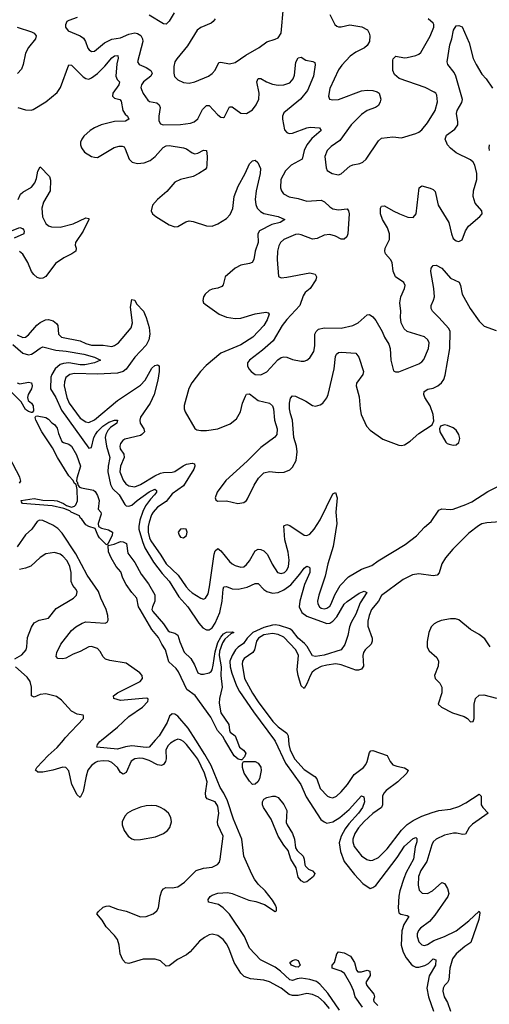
# Model space of a CAD drawing. Header units: inches. Extents: x 1682530 to 1839546, y 640742 to 791647.
# Tile 572 of 656: x 1821469 to 1824741, y 658158 to 665023. Entities that reach past the tile are written whole.
import ezdxf

# ---------------------------------------------------------------- set-up
doc = ezdxf.new("R2010")
doc.units = ezdxf.units.IN
doc.header["$MEASUREMENT"] = 0
doc.layers.add('B8625', color=7, linetype='Continuous')
doc.layers.add('B8626', color=7, linetype='Continuous')

msp = doc.modelspace()

# ---------------------------------------------------------------- linework, layer by layer
at = {"layer": 'B8625', "color": 5}
for points, elevation in [([(1822554, 660000), (1822550, 659998.5), (1822520, 659980), (1822499.8, 659960.2), (1822487.7, 659930), (1822488.7, 659870), (1822484, 659850), (1822470.6, 659829.4), (1822455.8, 659824.2), (1822430, 659827.5), (1822370, 659857.8), (1822330, 659871.5), (1822305.2, 659874.8), (1822270, 659870.6), (1822246.3, 659853.7), (1822210, 659775), (1822190, 659762.2), (1822170, 659774.2), (1822149.3, 659810), (1822110, 659844.9), (1822090, 659852.3), (1822050, 659856.1), (1822010, 659851), (1821995.7, 659844.3), (1821970, 659824), (1821944.4, 659790), (1821931.2, 659750), (1821910, 659642.7), (1821890, 659599.5), (1821870, 659619.7), (1821831.9, 659690), (1821810, 659785.6), (1821790.4, 659810.4), (1821770, 659812.5), (1821700.4, 659790), (1821630, 659776.5), (1821595.9, 659775.9), (1821578, 659790), (1821587.2, 659810), (1821665.9, 659894.1), (1821730.7, 659949.3), (1821772.6, 660000)], 380), ([(1823627.3, 658130), (1823590, 658172.2), (1823550, 658207.6), (1823510, 658226.7), (1823470, 658233.3), (1823410, 658220.7), (1823370, 658220.1), (1823347.6, 658227.6), (1823290, 658270.4), (1823210, 658315), (1823170, 658325.8), (1823076.4, 658336.4), (1823033, 658353), (1823010, 658374.3), (1822964, 658450), (1822925.5, 658550), (1822910, 658578.9), (1822887.1, 658610), (1822850, 658638.7), (1822810, 658646.8), (1822790, 658641.8), (1822755.8, 658624.2), (1822721.7, 658598.3), (1822656.7, 658523.3), (1822630, 658503.5), (1822568.8, 658471.2), (1822510, 658427.6), (1822490, 658424.4), (1822450, 658461), (1822411.9, 658471.9), (1822327.9, 658472.1), (1822230, 658442), (1822206.3, 658446.3), (1822187.7, 658467.7), (1822169.7, 658509.7), (1822162.2, 658570), (1822149.8, 658609.8), (1822130, 658637.6), (1822070, 658698.4), (1822044, 658744), (1822006.6, 658790), (1822016.2, 658803.8), (1822050, 658834.8), (1822070, 658843), (1822090, 658843.8), (1822150, 658821.3), (1822210, 658807.4), (1822310, 658769.2), (1822350, 658770.2), (1822399.6, 658790), (1822424.7, 658810), (1822436.9, 658830), (1822447.7, 658912.3), (1822458.9, 658950), (1822470, 658964.4), (1822488, 658972), (1822530, 658970.2), (1822570, 658978.2), (1822617.7, 659010), (1822697.6, 659090), (1822750, 659106.5), (1822810, 659113.6), (1822847.8, 659132.2), (1822860.5, 659150), (1822866, 659170), (1822885.6, 659330), (1822848.4, 659410), (1822846.7, 659430), (1822857, 659490), (1822850, 659539.1), (1822830, 659569), (1822774.7, 659590), (1822765, 659605), (1822762.5, 659630), (1822774.9, 659710), (1822757.5, 659770), (1822710, 659866.6), (1822690, 659895.8), (1822630, 659969), (1822610, 659989.8), (1822594.2, 660000)], 380), ([(1822413.4, 660000), (1822370, 659949.9), (1822350, 659947.9), (1822250, 659960.6), (1822206.4, 659953.6), (1822150, 659936.1), (1822007, 659950), (1822009.6, 659970), (1822026.9, 659990), (1822039.1, 660000)], 360), ([(1823698.2, 658118.2), (1823616.4, 658236.4), (1823559.2, 658299.2), (1823536.5, 658316.5), (1823490.4, 658330.4), (1823430, 658339.6), (1823403.3, 658336.7), (1823370, 658323.2), (1823350, 658328.2), (1823286.8, 658390), (1823250, 658417.5), (1823147.2, 658467.2), (1823070.7, 658550), (1823034.9, 658630), (1822930, 658786.8), (1822885.7, 658830), (1822853, 658853), (1822784, 658870), (1822781.2, 658890), (1822795.1, 658910), (1822810, 658919.5), (1822850, 658932.3), (1822918.2, 658938.2), (1822950.1, 658930.1), (1823064.6, 658884.6), (1823114.5, 658874.5), (1823174.4, 658854.4), (1823250, 658806), (1823257.2, 658810), (1823257.7, 658830), (1823251.8, 658850), (1823230, 658884.7), (1823180.3, 658950), (1823130, 658995.4), (1823104.2, 659030), (1823085.5, 659065.5), (1823030.9, 659190), (1823017.3, 659310), (1822959.3, 659450), (1822916.8, 659576.8), (1822891.2, 659631.2), (1822866.5, 659670), (1822802.2, 659822.2), (1822759.3, 659899.3), (1822695.1, 660000)], 360), ([(1822982, 660000), (1823001.5, 659950), (1823028.4, 659930), (1823044.9, 659910), (1823036.2, 659883.8), (1823017.1, 659862.9), (1823010, 659862.9), (1822990, 659868.2), (1822964.2, 659890), (1822898.9, 660000)], 340), ([(1823245.2, 660000), (1823250, 659993.7), (1823320.4, 659840.4), (1823428.7, 659690), (1823465, 659605), (1823567.4, 659447.4), (1823590, 659430.2), (1823610, 659422), (1823650.3, 659430.3), (1823698.7, 659461.3), (1823763.5, 659516.5), (1823850, 659612.4), (1823865.8, 659605.8), (1823871.6, 659570), (1823857.2, 659530), (1823830.1, 659490), (1823762.9, 659417.1), (1823737.3, 659382.7), (1823707.8, 659330), (1823696.1, 659283.9), (1823704.7, 659224.7), (1823730, 659154.6), (1823802.5, 659062.5), (1823861, 659001), (1823910, 658966.4), (1823930, 658971.7), (1823950, 658986.9), (1824099.1, 659180.9), (1824150, 659261.3), (1824210, 659313.1), (1824230, 659320.5), (1824235.4, 659315.4), (1824235.5, 659290), (1824225, 659255), (1824212, 659170), (1824161.9, 659078.1), (1824144.5, 659035.5), (1824117.1, 658950), (1824111.3, 658911.3), (1824105, 658830), (1824110, 658795.5), (1824125.6, 658785.6), (1824170, 658778), (1824180.4, 658770), (1824144.6, 658715.4), (1824132.6, 658670), (1824128.1, 658570), (1824141.6, 658521.6), (1824162.4, 658482.4), (1824197, 658437), (1824210, 658425.5), (1824230, 658417.8), (1824250, 658417.4), (1824292.2, 658427.8), (1824316.6, 658443.4), (1824350, 658474.6), (1824368.2, 658468.2), (1824365.4, 658430), (1824323.3, 658356.7), (1824306.6, 658270), (1824316.6, 658210), (1824353.2, 658110)], 360), ([(1823341.9, 660000), (1823344.7, 659970), (1823353.8, 659930), (1823387, 659867), (1823450, 659796.4), (1823526.5, 659746.5), (1823538.3, 659730), (1823562.6, 659662.6), (1823612.7, 659610), (1823630, 659601.3), (1823650, 659598.6), (1823676.9, 659610), (1823710, 659640.7), (1823753.8, 659690), (1823798.4, 659761.6), (1823863.7, 659810), (1823880.6, 659830), (1823890.5, 659850), (1823906.6, 659913.4), (1823915.3, 659924.7), (1823930, 659928.1), (1824030, 659893.8), (1824050.2, 659850), (1824068.8, 659828.8), (1824097.5, 659817.5), (1824150, 659806.5), (1824175.6, 659790), (1824167.2, 659770), (1824103, 659710), (1824021.8, 659650), (1824005.7, 659630), (1823997.7, 659610), (1823998.1, 659550), (1823990.2, 659530), (1823930, 659488), (1823870, 659433.2), (1823830, 659389.2), (1823803.4, 659350), (1823791.1, 659310), (1823790.6, 659290), (1823799.2, 659259.2), (1823850, 659194.3), (1823887.5, 659167.5), (1823910, 659161.3), (1823930, 659162.1), (1823970, 659181.9), (1824030, 659242.7), (1824128.4, 659371.6), (1824170, 659410.8), (1824210, 659440.1), (1824270, 659470.1), (1824343.6, 659496.4), (1824390, 659508.5), (1824470, 659519.2), (1824530, 659536.8), (1824577.9, 659562.1), (1824670, 659622.4), (1824685.5, 659610), (1824683.9, 659550), (1824695.8, 659530), (1824732.4, 659490), (1824624.9, 659415.1), (1824601.7, 659390), (1824575.6, 659344.4), (1824557.4, 659342.6), (1824512.6, 659352.6), (1824491.9, 659351.9), (1824430, 659337.5), (1824371, 659310), (1824350.8, 659290), (1824340.4, 659270), (1824305.3, 659154.7), (1824264.4, 659090), (1824247.9, 659050), (1824245.6, 658990), (1824253, 658953), (1824273.1, 658933.1), (1824310, 658931.1), (1824346, 658950), (1824410, 659006.5), (1824430, 659001.1), (1824434.4, 658994.4), (1824450, 658966.4), (1824458.3, 658930), (1824453, 658910), (1824361.2, 658778.7), (1824323.5, 658736.5), (1824261.1, 658690), (1824247.3, 658672.7), (1824239, 658650), (1824238.4, 658630), (1824250, 658594.9), (1824270, 658572.2), (1824290, 658568.7), (1824310, 658576), (1824355.8, 658604.2), (1824430, 658632), (1824510, 658671.4), (1824599.3, 658740.7), (1824670, 658807.3), (1824675.5, 658795.5), (1824668.9, 658748.9), (1824613.2, 658590), (1824570, 658560.8), (1824509.4, 658510), (1824484.3, 658475.7), (1824465.1, 658410), (1824460.1, 658330), (1824450.1, 658309.9), (1824430, 658289.7), (1824420.6, 658270), (1824417.6, 658250), (1824426.7, 658210), (1824450.1, 658170), (1824471.2, 658111.2)], 380), ([(1823857.8, 658137.8), (1823807.1, 658210), (1823794.8, 658254.8), (1823776.5, 658296.5), (1823732.3, 658372.3), (1823710, 658388.3), (1823646, 658410), (1823647.1, 658430), (1823663.4, 658450), (1823679.2, 658510), (1823690, 658523.1), (1823730, 658518), (1823772.8, 658492.8), (1823801.2, 658450), (1823816.4, 658396.4), (1823825.4, 658385.4), (1823850, 658384.1), (1823890, 658396.1), (1823909.2, 658389.2), (1823910, 658358.4), (1823881.5, 658310), (1823887.4, 658290), (1823936.9, 658230), (1823940.3, 658210), (1823933.7, 658190), (1823937.6, 658177.6), (1823964.4, 658150)], 340)]:
    msp.add_lwpolyline(points, dxfattribs=dict(at, elevation=elevation))
for points, elevation in [([(1823090, 659691.5), (1823070, 659714), (1823033.7, 659770), (1823021.1, 659810), (1823022, 659838), (1823028.7, 659851.3), (1823110, 659850.2), (1823130, 659839.2), (1823150, 659811.8), (1823152.1, 659787.9), (1823139.1, 659730), (1823127.7, 659710), (1823110, 659692.3)], 340), ([(1823450, 659008.1), (1823430, 659019.1), (1823410, 659044.8), (1823396.1, 659110), (1823358.7, 659170), (1823339.6, 659230), (1823308.3, 659268.3), (1823269.7, 659329.7), (1823221.1, 659450), (1823167.6, 659530), (1823159.9, 659550), (1823159.5, 659570), (1823170, 659587.8), (1823190, 659599.7), (1823230, 659610.3), (1823250, 659609.1), (1823270, 659599.2), (1823310, 659550.2), (1823330.1, 659510), (1823326.7, 659426.7), (1823332.2, 659410), (1823370, 659348), (1823382.7, 659310), (1823391.4, 659250), (1823403.1, 659230), (1823444.2, 659190), (1823451, 659170), (1823455.2, 659130), (1823460.9, 659120.9), (1823481.6, 659101.6), (1823508.1, 659088.1), (1823524.9, 659070), (1823516, 659050), (1823493.1, 659030), (1823470, 659012)], 340), ([(1822390, 659544.1), (1822350, 659541.8), (1822310, 659532.4), (1822252.7, 659510), (1822219.5, 659490), (1822200.3, 659470), (1822182.6, 659430), (1822182.6, 659410), (1822196.5, 659370), (1822225.3, 659330), (1822250, 659311.8), (1822270, 659305.8), (1822310, 659307.5), (1822414.3, 659325.7), (1822470, 659349.1), (1822498.3, 659370), (1822514.7, 659390), (1822527.2, 659430), (1822521.6, 659461.6), (1822504.7, 659490), (1822475.6, 659515.6), (1822450.6, 659530.6), (1822420.9, 659540.9)], 420), ([(1823410, 658418.2), (1823390, 658419.1), (1823362.6, 658430), (1823351.5, 658450), (1823370, 658464.6), (1823390, 658470.4), (1823410, 658462.6), (1823424, 658430)], 340)]:
    msp.add_lwpolyline(points, close=True, dxfattribs=dict(at, elevation=elevation))
at = {"layer": 'B8626', "color": 5}
for points, elevation in [([(1822831.3, 665030), (1822817.4, 665010), (1822802, 664998), (1822731.1, 664968.9), (1822705.3, 664950), (1822638.6, 664841.4), (1822563.1, 664750), (1822550.3, 664729.7), (1822542.5, 664697.5), (1822543.1, 664650), (1822548.1, 664628.1), (1822570, 664603.1), (1822610, 664584.4), (1822650, 664580.3), (1822690, 664589.1), (1822785.1, 664630), (1822810, 664647.4), (1822830, 664670.5), (1822855.5, 664724.5), (1822870, 664728), (1822930, 664716), (1822970, 664724.6), (1823044.2, 664775.8), (1823137.4, 664830), (1823190, 664868.9), (1823250, 664887), (1823270, 664897.6), (1823291.5, 664930), (1823306.6, 665110)], 460), ([(1821870, 665039.2), (1821810, 665018), (1821798, 665010), (1821786.9, 664986.9), (1821788.4, 664970), (1821805.8, 664945.8), (1821889.5, 664909.5), (1821913.5, 664893.5), (1821928.1, 664870), (1821944, 664824), (1821952.3, 664812.3), (1821970, 664800.3), (1821990, 664804), (1822059.1, 664860.9), (1822110, 664886.4), (1822170, 664897.5), (1822230, 664922.9), (1822270, 664931.4), (1822290, 664926.9), (1822312, 664912), (1822325.1, 664890), (1822326.1, 664870), (1822289.1, 664729.1), (1822300.4, 664710), (1822350, 664689.5), (1822381.8, 664670), (1822390.9, 664650), (1822381.8, 664630), (1822330.2, 664590), (1822316.9, 664570), (1822313.6, 664550), (1822316.7, 664536.7), (1822328.7, 664508.7), (1822361, 664461), (1822373.3, 664453.3), (1822424.3, 664444.3), (1822440.2, 664430), (1822446.4, 664410), (1822438, 664350), (1822439, 664319), (1822450, 664297.1), (1822469.2, 664289.2), (1822590, 664291.8), (1822658.3, 664301.7), (1822684.5, 664310), (1822710, 664331.8), (1822743.5, 664396.5), (1822770, 664425.7), (1822790, 664424.2), (1822850, 664358.7), (1822870, 664343.1), (1822890, 664340.5), (1822895.1, 664344.9), (1822930, 664414.9), (1822950, 664415.3), (1823010, 664372.3), (1823050, 664368.5), (1823090, 664395.8), (1823116.2, 664430), (1823136.2, 664470), (1823138, 664510), (1823121.1, 664590), (1823130, 664614), (1823150, 664612.8), (1823189.5, 664589.5), (1823230, 664573.2), (1823270, 664565.6), (1823310, 664567.9), (1823350, 664583.8), (1823373.4, 664610), (1823382.7, 664637.3), (1823394, 664726), (1823410, 664758), (1823430, 664761), (1823462, 664742), (1823512.5, 664732.5), (1823524.5, 664724.5), (1823528.1, 664708.1), (1823516.5, 664630), (1823475.2, 664530), (1823425.8, 664470), (1823310, 664374.8), (1823299.3, 664350), (1823298.9, 664330), (1823315.1, 664255.1), (1823330, 664235.8), (1823346, 664230), (1823370, 664232.2), (1823470, 664268.7), (1823492.9, 664272.9), (1823557.3, 664270), (1823570.2, 664250), (1823504.3, 664195.7), (1823469.7, 664150.3), (1823452.1, 664110), (1823437.6, 664050), (1823361.2, 664010), (1823320.2, 663970), (1823289.4, 663910), (1823285.6, 663850), (1823292.6, 663830), (1823308, 663808), (1823347.5, 663787.5), (1823410, 663775.9), (1823470, 663756.8), (1823570, 663764.5), (1823593.2, 663753.2), (1823630, 663717.4), (1823650, 663705.3), (1823690, 663698), (1823750, 663704.4), (1823760.3, 663690), (1823764.4, 663670), (1823755.2, 663530), (1823747.8, 663510), (1823730, 663493.3), (1823710, 663492.8), (1823670, 663513), (1823630, 663525), (1823590, 663519.8), (1823542.4, 663497.6), (1823510, 663493.3), (1823430, 663523.4), (1823410, 663527.4), (1823390, 663525.2), (1823309.5, 663490.5), (1823286.7, 663470), (1823273.7, 663446.3), (1823264.7, 663410), (1823263.8, 663350), (1823272.8, 663232.8), (1823290, 663223.8), (1823330, 663227.2), (1823490, 663258.5), (1823527.3, 663250), (1823537, 663230), (1823531.7, 663210), (1823492.9, 663150), (1823458.9, 663121.1), (1823443.2, 663096.8), (1823420.5, 663030), (1823330, 662933.2), (1823298.4, 662890), (1823234.9, 662785.1), (1823161.6, 662718.4), (1823070.4, 662650), (1823057, 662630), (1823056.5, 662610), (1823066, 662590), (1823081.7, 662570), (1823110, 662550.3), (1823150, 662546.7), (1823190, 662567.4), (1823267.6, 662652.4), (1823290, 662667.8), (1823310, 662673.1), (1823330, 662670.3), (1823370, 662652.9), (1823430, 662641.3), (1823450, 662641.3), (1823470, 662648.4), (1823490, 662664.4), (1823518.4, 662710), (1823526, 662750), (1823524.7, 662830), (1823533.6, 662850), (1823550, 662864.3), (1823590, 662873.7), (1823710, 662871.8), (1823789.4, 662890), (1823827.1, 662910), (1823890, 662965.3), (1823906.6, 662966.6), (1823930, 662952), (1823950, 662924.9), (1823994.9, 662850), (1824010.3, 662810), (1824041.3, 662761.3), (1824050.3, 662730), (1824054.3, 662650), (1824074.6, 662574.6), (1824086.9, 662566.9), (1824110, 662568.9), (1824250, 662624.7), (1824270, 662636.9), (1824285.5, 662654.5), (1824318.4, 662730), (1824322.2, 662770), (1824314, 662790), (1824290, 662812.4), (1824169.8, 662849.8), (1824147.9, 662867.9), (1824127.1, 662910), (1824122.2, 662950), (1824125.6, 662990), (1824117.7, 663050), (1824124.8, 663090), (1824151.1, 663150), (1824154, 663170), (1824145.1, 663190), (1824087.9, 663230), (1824071.6, 663270), (1824064.2, 663330), (1824052.4, 663350), (1824016.8, 663390), (1824012.5, 663410), (1824016.2, 663430), (1824044.7, 663490), (1824045.2, 663530), (1824031.5, 663571.5), (1823997.8, 663630), (1823982.2, 663670), (1823983.5, 663710), (1823990, 663724), (1824010, 663724.9), (1824070.4, 663690), (1824115.5, 663670), (1824173, 663647), (1824210, 663643.1), (1824230.8, 663670), (1824253, 663850), (1824270, 663865.7), (1824329.3, 663849.3), (1824350, 663839.5), (1824364.7, 663824.7), (1824385, 663730), (1824458.5, 663610), (1824477, 663530), (1824490, 663497.3), (1824510, 663480.5), (1824530, 663476.3), (1824551.1, 663488.9), (1824575.4, 663550), (1824596.8, 663583.2), (1824674.5, 663650), (1824691.8, 663670), (1824689.6, 663690), (1824643.7, 663743.7), (1824629.8, 663790), (1824630.7, 663830), (1824655, 663910), (1824654.2, 663950), (1824640.7, 664010), (1824629.9, 664029.9), (1824610, 664045.8), (1824510, 664096), (1824470, 664126.3), (1824450, 664151.1), (1824434.6, 664190), (1824442.9, 664217.1), (1824500, 664260), (1824522.6, 664290), (1824523.1, 664310), (1824512.4, 664370), (1824517.7, 664390), (1824550, 664444.9), (1824553.5, 664466.5), (1824508.9, 664628.9), (1824495.4, 664655.4), (1824451.2, 664710), (1824446.9, 664730), (1824466.8, 664846.8), (1824480.6, 664890), (1824490.8, 664949.2), (1824510, 664980.5), (1824530, 664982.4), (1824552.5, 664972.5), (1824600.7, 664860.7), (1824630, 664752.7), (1824648.7, 664710), (1824690, 664643.6), (1824719.2, 664610), (1824764.7, 664544.7)], 440), ([(1822544.9, 665070), (1822510, 665012), (1822490, 664991.8), (1822470, 664993.3), (1822370, 665054.8)], 440), ([(1823630, 665060.3), (1823664.4, 664990), (1823678.4, 664978.4), (1823690, 664972.8), (1823710, 664973.4), (1823770, 664986.4), (1823853.3, 664973.3), (1823892.5, 664952.5), (1823904.4, 664930), (1823908, 664910), (1823905.3, 664870), (1823890, 664843), (1823872.4, 664827.6), (1823810, 664796.4), (1823771.5, 664768.5), (1823713.3, 664706.7), (1823690, 664673.7), (1823630, 664543.7), (1823620.3, 664490), (1823628.2, 664470), (1823650, 664463.6), (1823690, 664466.8), (1823850, 664526), (1823890, 664532.9), (1823930.2, 664530.2), (1823960.5, 664520.5), (1823972.9, 664510), (1823984.2, 664470), (1823981.3, 664450), (1823970, 664426), (1823948.5, 664411.5), (1823890, 664389.8), (1823850, 664361.6), (1823779, 664290), (1823698.8, 664181.2), (1823640, 664140), (1823610.3, 664110), (1823594.9, 664070), (1823605.3, 663990), (1823612, 663972), (1823646, 663950), (1823690, 663941.6), (1823710, 663948.2), (1823770, 664002.3), (1823790, 664011.3), (1823839.6, 664020.4), (1823860.7, 664030), (1823882, 664050), (1823970, 664178), (1823990, 664196.3), (1824070, 664206), (1824130, 664200.3), (1824230, 664228.9), (1824250, 664238.7), (1824270, 664254.9), (1824310, 664303.6), (1824363.8, 664390), (1824379.3, 664450), (1824376.3, 664496.3), (1824369.8, 664509.8), (1824357.8, 664517.8), (1824294.5, 664550), (1824113.5, 664613.5), (1824081, 664641), (1824068.7, 664670), (1824070, 664742), (1824072, 664750), (1824090, 664768), (1824150, 664758), (1824170, 664759.6), (1824230, 664773.8), (1824250, 664782.3), (1824264.8, 664795.2), (1824330, 664908), (1824354.7, 664970), (1824355.4, 664990), (1824350, 664999.5), (1824315.6, 665030)], 460), ([(1821451.4, 664971.4), (1821550, 664939.4), (1821568.8, 664928.8), (1821582.2, 664910), (1821579.3, 664890), (1821530.2, 664830), (1821508.6, 664790), (1821493.1, 664710), (1821481.2, 664678.8), (1821452.5, 664647.5)], 420), ([(1821454.4, 664410), (1821510, 664393.8), (1821548.7, 664391.3), (1821563, 664397), (1821650.4, 664449.6), (1821730, 664515.8), (1821751.7, 664550), (1821810, 664708), (1821830, 664706.4), (1821910, 664625.2), (1821930, 664613.5), (1821950, 664609.4), (1821970, 664616.6), (1822011.6, 664648.4), (1822062, 664698), (1822110, 664757.1), (1822130, 664771.7), (1822153.4, 664773.4), (1822154.4, 664754.4), (1822144.5, 664715.5), (1822138, 664630), (1822147, 664607), (1822163.2, 664590), (1822160.2, 664570), (1822118.3, 664510), (1822114.4, 664490), (1822130, 664477), (1822166.1, 664466.1), (1822175.7, 664455.7), (1822186.8, 664390), (1822203.9, 664363.9), (1822220.3, 664350), (1822228.9, 664330), (1822205.5, 664314.5), (1822130, 664314.1), (1822036.4, 664290), (1821990.3, 664270), (1821959.1, 664250), (1821915.2, 664210), (1821900.7, 664190), (1821893.2, 664170), (1821892.4, 664150), (1821899.1, 664130), (1821920.4, 664100.4), (1821970, 664070.2), (1821990, 664063.6), (1822010, 664063.2), (1822127.6, 664132.4), (1822162.3, 664142.3), (1822182.2, 664142.2), (1822195.7, 664135.7), (1822203.8, 664123.8), (1822231.3, 664050), (1822252.4, 664030), (1822290, 664020.4), (1822335, 664025), (1822377.5, 664042.5), (1822411.8, 664068.2), (1822468.2, 664131.8), (1822490, 664143), (1822510, 664147.1), (1822610, 664129.2), (1822630, 664122), (1822670, 664094.3), (1822690, 664087.9), (1822710, 664091.4), (1822750, 664112.9), (1822770, 664110.4), (1822775.6, 664070), (1822772.9, 664010), (1822770.2, 663990), (1822760.5, 663979.5), (1822717.4, 663950), (1822676.5, 663930), (1822590, 663909), (1822550.1, 663889.9), (1822493.8, 663826.2), (1822427.8, 663770), (1822394.3, 663730), (1822383.7, 663690), (1822394, 663670), (1822418.4, 663650), (1822510, 663593.4), (1822550, 663578.7), (1822570, 663581.1), (1822625.5, 663614.5), (1822650, 663619.7), (1822676.6, 663616.6), (1822770, 663585.5), (1822810, 663584.4), (1822850, 663599.7), (1822910, 663635.9), (1822934.4, 663665.6), (1822953.8, 663706.2), (1822963.7, 663790), (1822990, 663863.1), (1823039.8, 663950), (1823070, 664018.4), (1823090, 664038.4), (1823110, 664044), (1823128.3, 664028.3), (1823146.6, 663986.6), (1823145.3, 663950), (1823116.6, 663830), (1823109.3, 663770), (1823113.8, 663733.8), (1823124.2, 663710), (1823145.8, 663685.8), (1823170, 663672), (1823270.8, 663650), (1823316.3, 663630), (1823284, 663610), (1823225.5, 663594.5), (1823140.7, 663550), (1823128.8, 663530), (1823130.1, 663470), (1823108.8, 663410), (1823100.7, 663350), (1823089.4, 663330.6), (1823070, 663322.8), (1823010, 663312.6), (1822969.5, 663290.5), (1822901.4, 663230), (1822885.6, 663174.4), (1822876.3, 663163.7), (1822850, 663152.3), (1822810, 663145.3), (1822790, 663135.3), (1822761.1, 663110), (1822748.5, 663090), (1822745.3, 663065.3), (1822750.5, 663050), (1822760.5, 663040.5), (1822857.6, 662970), (1822910.1, 662950.1), (1822970, 662940.2), (1823010, 662942.7), (1823110, 662972.7), (1823184.7, 662984.7), (1823199, 662979), (1823206, 662970), (1823192.9, 662930), (1823170.2, 662890), (1823092.6, 662810), (1823010, 662756.1), (1822870, 662698.2), (1822767.7, 662612.3), (1822727.5, 662570), (1822668.7, 662491.3), (1822647.8, 662452.2), (1822613.7, 662333.7), (1822614.8, 662310), (1822621.8, 662290), (1822690, 662172.7), (1822703.2, 662163.2), (1822730, 662157.8), (1822770, 662158.3), (1822850, 662169.4), (1822934.6, 662205.4), (1822979.8, 662240.2), (1823007.1, 662290), (1823022.3, 662350), (1823042.1, 662397.9), (1823050, 662411.6), (1823070, 662414.2), (1823130, 662368.4), (1823209.4, 662349.4), (1823230, 662331.8), (1823236.9, 662310), (1823244.4, 662230), (1823264, 662170), (1823260.3, 662130), (1823247.7, 662112.3), (1823150, 662041.2), (1823053.9, 661946.1), (1822904.1, 661810), (1822845.5, 661730), (1822830.5, 661690.5), (1822834.6, 661674.6), (1822847.1, 661667.1), (1822910, 661667.8), (1822989.7, 661650.3), (1823030, 661656.5), (1823048.9, 661671.1), (1823056.8, 661683.2), (1823102.1, 661777.9), (1823133.3, 661826.7), (1823170, 661862.8), (1823210, 661872.5), (1823273.2, 661866.8), (1823311.4, 661868.6), (1823350, 661883.6), (1823370, 661903.6), (1823394.2, 661950), (1823401.8, 662010), (1823396.8, 662050), (1823378.7, 662110), (1823370.8, 662230), (1823355.3, 662275.3), (1823349.8, 662309.8), (1823348.2, 662350), (1823356.3, 662383.7), (1823370, 662400.4), (1823390, 662397.8), (1823462.7, 662362.7), (1823510, 662334), (1823530, 662328.9), (1823562.9, 662337.1), (1823580.5, 662350), (1823610, 662386.4), (1823619.2, 662410), (1823659.8, 662590), (1823670, 662674.8), (1823676.3, 662690), (1823690, 662701.7), (1823710, 662704.4), (1823810, 662698), (1823831.7, 662670), (1823864.6, 662570), (1823858.9, 662550), (1823816.9, 662490), (1823813, 662470), (1823834.6, 662394.6), (1823841.4, 662310), (1823849.4, 662269.4), (1823885.5, 662190), (1823910, 662161.5), (1823999.1, 662099.1), (1824110, 662057.1), (1824130, 662054.4), (1824150, 662058.4), (1824190, 662083.7), (1824250, 662138.3), (1824342, 662198), (1824354.5, 662225.5), (1824349.7, 662270), (1824329.7, 662330), (1824291.8, 662390), (1824285.6, 662410), (1824287, 662430), (1824313.4, 662446.6), (1824350, 662455.2), (1824382.4, 662470), (1824409.1, 662490.9), (1824425.3, 662514.7), (1824434.6, 662545.4), (1824465.6, 662730), (1824469.6, 662849.6), (1824458.7, 662870), (1824390, 662946.8), (1824344.7, 662990), (1824335.1, 663010), (1824336.9, 663030), (1824353.4, 663066.6), (1824358.7, 663090), (1824355.5, 663150), (1824333.3, 663266.7), (1824336, 663290), (1824349.6, 663310.4), (1824370, 663310.5), (1824410, 663290.3), (1824470, 663221.1), (1824532.4, 663192.4), (1824540.9, 663170), (1824551.4, 663110), (1824607.6, 663010), (1824670, 662921.7), (1824706.6, 662886.6), (1824790, 662855.5)], 420), ([(1824742.6, 664110), (1824739.6, 664130), (1824742.9, 664150)], 420), ([(1821456.8, 663770), (1821474.5, 663805.5), (1821490, 663820.7), (1821550, 663855.8), (1821573.6, 663886.4), (1821584.5, 663915.5), (1821594, 663966), (1821610, 663996.4), (1821677.3, 663930), (1821683.9, 663903.9), (1821679.8, 663830), (1821634.8, 663750), (1821622.1, 663710), (1821628.4, 663648.4), (1821650, 663602.3), (1821670, 663585), (1821690, 663578.1), (1821750, 663576), (1821841.2, 663598.8), (1821930, 663640.8), (1821950, 663636), (1821951.2, 663630), (1821910, 663549.7), (1821858.2, 663470), (1821855.6, 663450), (1821862, 663430), (1821860.4, 663410), (1821832.7, 663390), (1821776.5, 663363.5), (1821717.8, 663322.2), (1821650, 663232.8), (1821630, 663220.4), (1821610, 663218.3), (1821590, 663225.1), (1821565.9, 663245.9), (1821550, 663267.8), (1821525.2, 663330), (1821489.4, 663389.4), (1821467.2, 663407.2)], 380), ([(1821350, 663528.3), (1821470, 663574), (1821487.2, 663567.2), (1821496.5, 663556.5), (1821500.4, 663550), (1821498, 663530), (1821430, 663500.8)], 360), ([(1821450, 662826.7), (1821490, 662807.3), (1821510, 662810.1), (1821530, 662825.4), (1821587.7, 662892.3), (1821610, 662910.9), (1821649.4, 662930.6), (1821670, 662932.7), (1821702.6, 662922.6), (1821724.7, 662904.7), (1821733.8, 662890), (1821739.2, 662830), (1821760.3, 662810), (1821890, 662784.3), (1821930, 662764.8), (1821970, 662754.1), (1822050, 662752.9), (1822110, 662744.9), (1822130, 662751), (1822156.4, 662770), (1822246.2, 662873.8), (1822254.1, 662910), (1822240.3, 663019.7), (1822250, 663072.7), (1822270, 663067.7), (1822282.3, 663042.3), (1822330.7, 662990.7), (1822350, 662946.4), (1822370, 662878), (1822375.4, 662830), (1822368.9, 662790), (1822350, 662754.9), (1822271.2, 662670), (1822210, 662587.5), (1822189.7, 662570.3), (1822150, 662557.5), (1822010, 662551), (1821850, 662555.4), (1821817.1, 662550), (1821790, 662527.8), (1821781.2, 662498.8), (1821779, 662470), (1821797.2, 662390), (1821812.2, 662350), (1821890, 662245), (1821930, 662218.3), (1821950, 662215.4), (1821990, 662233.9), (1822150, 662368.2), (1822310, 662475), (1822342, 662510), (1822390, 662593.4), (1822411.4, 662611.4), (1822430, 662617.3), (1822439.5, 662610), (1822440.1, 662570), (1822430.1, 662510.1), (1822405.8, 662410), (1822377.3, 662350), (1822310, 662250.9), (1822304.6, 662230), (1822308.1, 662210), (1822333.8, 662170), (1822337.8, 662150), (1822320.3, 662130), (1822310, 662125), (1822201.4, 662098.6), (1822186.5, 662090), (1822170.7, 662069.3), (1822165.5, 662050), (1822169, 662030), (1822193.2, 661993.2), (1822196.9, 661970), (1822171, 661910), (1822167.3, 661870), (1822190, 661812.3), (1822207.8, 661787.8), (1822230, 661772.4), (1822270, 661767.1), (1822310, 661781.5), (1822410, 661843.4), (1822450, 661861.8), (1822470, 661867), (1822530, 661867.6), (1822550, 661872.7), (1822607.5, 661912.5), (1822630, 661923.1), (1822670.7, 661930.7), (1822687.4, 661927.4), (1822689.3, 661910), (1822681.2, 661890), (1822610, 661773.4), (1822530, 661717.4), (1822490, 661663.6), (1822430, 661624.1), (1822398.7, 661590), (1822386.9, 661570), (1822370, 661519.7), (1822363.8, 661490), (1822363, 661450), (1822372.1, 661410), (1822381.9, 661390), (1822451.4, 661290), (1822488.3, 661228.3), (1822572.3, 661150), (1822628, 661070), (1822650, 661045.6), (1822670, 661027), (1822730, 660990.2), (1822750, 660983.2), (1822764.5, 660990), (1822780.9, 661019.1), (1822791.8, 661068.2), (1822823.6, 661296.4), (1822830, 661319.5), (1822850, 661336.5), (1822870, 661319.7), (1822930, 661246.4), (1822950, 661229.2), (1822970, 661217.6), (1823010, 661206.9), (1823030, 661209.1), (1823050, 661224), (1823070, 661250.3), (1823110, 661320.3), (1823130, 661332.2), (1823150, 661329.3), (1823170, 661319.7), (1823195.2, 661295.2), (1823227.5, 661227.5), (1823266, 661170), (1823290, 661161.8), (1823313.5, 661170), (1823330, 661185.5), (1823341.8, 661210), (1823346.3, 661253.7), (1823339.6, 661310), (1823315.8, 661395.8), (1823310, 661494.8), (1823330, 661504.6), (1823350, 661495.9), (1823450, 661429.2), (1823470, 661427.2), (1823490, 661436.5), (1823520.6, 661470), (1823563.6, 661536.4), (1823650, 661716.3), (1823670, 661726), (1823680.3, 661690), (1823671.2, 661590), (1823677.7, 661510), (1823653.2, 661350), (1823615.9, 661230), (1823597.7, 661142.3), (1823552.7, 661010), (1823544.8, 660970), (1823545.4, 660950), (1823556.9, 660930), (1823570, 660920.6), (1823590, 660916.1), (1823610, 660920.1), (1823630, 660934.5), (1823640.2, 660950), (1823665.8, 661014.2), (1823702.9, 661077.1), (1823761.1, 661138.9), (1823850, 661192.6), (1823923.4, 661216.6), (1823967.9, 661250), (1824156.1, 661363.9), (1824234.9, 661425.1), (1824290, 661484.2), (1824335.1, 661524.9), (1824390, 661604.4), (1824410, 661612.2), (1824468, 661608), (1824490, 661610.6), (1824577.6, 661642.4), (1824619, 661661), (1824730, 661733.3), (1824860.6, 661799.4)], 380), ([(1821419.6, 662759.6), (1821490, 662697.6), (1821530, 662687.1), (1821550, 662691.9), (1821570, 662701.8), (1821610, 662733.8), (1821630, 662742), (1821720, 662720), (1821792.9, 662712.9), (1821914.9, 662690), (1821990.6, 662670), (1822030.6, 662650), (1821990.4, 662630), (1821922.4, 662617.6), (1821890, 662617.1), (1821810, 662629.6), (1821773.9, 662626.1), (1821750, 662618.5), (1821715.3, 662590), (1821692, 662550), (1821686.6, 662530), (1821682, 662450), (1821721, 662390), (1821760.7, 662300.7), (1821950, 662035.3), (1821970, 662040.4), (1821986, 662110), (1821996.2, 662130), (1822010, 662150.8), (1822047.6, 662190), (1822090, 662218.1), (1822130, 662231), (1822150.5, 662230), (1822144.4, 662210), (1822101.3, 662178.7), (1822082, 662158), (1822067.9, 662132.1), (1822064.1, 662110), (1822072.8, 662050), (1822097.7, 661970), (1822086.2, 661910), (1822083.7, 661870), (1822102.2, 661782.2), (1822115.4, 661755.4), (1822161.7, 661710), (1822201.9, 661641.9), (1822210, 661634.3), (1822230, 661630.2), (1822250, 661638.4), (1822288, 661672), (1822370, 661730.6), (1822410, 661750.1), (1822421, 661741), (1822421.7, 661730), (1822407.9, 661710), (1822379.4, 661680.6), (1822345.8, 661634.2), (1822325.7, 661594.3), (1822306.4, 661533.6), (1822297.8, 661490), (1822298.5, 661470), (1822324.4, 661384.4), (1822341.6, 661341.6), (1822401.5, 661241.5), (1822462.3, 661162.3), (1822510, 661108.6), (1822578.5, 660998.5), (1822641.1, 660930), (1822716.3, 660816.3), (1822744.2, 660784.2), (1822770, 660769.3), (1822790, 660769.4), (1822810, 660783.5), (1822830, 660816.5), (1822862.3, 660890), (1822878.8, 660970), (1822886.3, 661053.7), (1822892.2, 661067.8), (1822910, 661072.2), (1822950, 661055.1), (1822990, 661052.5), (1823054.3, 661065.7), (1823110, 661092.8), (1823130, 661092.4), (1823170.5, 661050.5), (1823190, 661036.6), (1823230, 661025.5), (1823270, 661029.6), (1823310, 661047.3), (1823357.1, 661082.9), (1823421.8, 661158.2), (1823450, 661198.7), (1823470, 661212.9), (1823486.7, 661206.7), (1823490, 661201), (1823491.6, 661170), (1823454.1, 661085.9), (1823420.8, 660970), (1823415.6, 660930), (1823435.3, 660890), (1823470, 660864.4), (1823590, 660820.1), (1823610, 660814), (1823630, 660814.8), (1823651.4, 660828.6), (1823679.4, 660860.6), (1823730, 660948.4), (1823750, 660966), (1823835.1, 661024.9), (1823870, 661039.3), (1823886.8, 661030), (1823842.1, 660957.9), (1823810, 660878.5), (1823779.4, 660820.6), (1823767.9, 660790), (1823756.3, 660730), (1823734.1, 660665.9), (1823709.3, 660630.7), (1823590, 660593.1), (1823530, 660584.2), (1823510, 660588.7), (1823472.8, 660652.8), (1823454.4, 660674.4), (1823410, 660712.1), (1823370, 660762.6), (1823350, 660775.3), (1823278.6, 660798.6), (1823250, 660803), (1823230, 660800.7), (1823170, 660785.4), (1823094.2, 660750), (1823053, 660710), (1823027.2, 660672.8), (1822990, 660648), (1822972, 660630), (1822948.5, 660590), (1822934.1, 660550), (1822935.5, 660510), (1822946.4, 660466.4), (1822979.3, 660379.3), (1823000.1, 660340.1), (1823097, 660197), (1823245.2, 660000)], 360), ([(1821450.9, 662490.9), (1821470, 662483.2), (1821530, 662495.7), (1821551.4, 662491.4), (1821556.3, 662470), (1821550.8, 662449.2), (1821528.5, 662410), (1821522.8, 662390), (1821528.5, 662368.5), (1821550, 662348.5), (1821562, 662330), (1821563.7, 662296.3), (1821555.8, 662284.2), (1821550, 662283.5), (1821530, 662290.8), (1821510, 662306), (1821478.7, 662358.7), (1821390, 662446.1)], 340), ([(1821468.2, 661791.8), (1821475.3, 661804.7), (1821470, 661833.6), (1821396.9, 661970)], 360), ([(1822039.1, 660000), (1822149.7, 660090), (1822230, 660164.7), (1822324, 660230), (1822361.3, 660270), (1822363.1, 660283.1), (1822362, 660290), (1822350, 660291.7), (1822170, 660276.1), (1822124.5, 660290), (1822122, 660310), (1822149.6, 660330), (1822308.2, 660410), (1822324.4, 660430), (1822322.7, 660450), (1822306.6, 660470), (1822210, 660537.4), (1822095.9, 660555.9), (1822065.7, 660565.7), (1822050, 660579.8), (1822030, 660617), (1822010, 660638), (1821970, 660652.3), (1821950, 660649.9), (1821890, 660617.6), (1821840.9, 660599.1), (1821790, 660571.8), (1821770, 660567), (1821734, 660570), (1821723.5, 660583.5), (1821726.9, 660610), (1821755.4, 660670), (1821830, 660764.2), (1821859.6, 660790), (1821904.1, 660815.9), (1821930, 660824), (1822063.5, 660816.5), (1822077.2, 660822.8), (1822084, 660836), (1822081.8, 660870), (1822072.1, 660910), (1822033.2, 660990), (1822016.9, 661036.9), (1821939.5, 661150), (1821859.1, 661299.1), (1821763.5, 661443.5), (1821734.5, 661474.5), (1821700, 661500), (1821630, 661531.9), (1821606.8, 661533.2), (1821590, 661524.7), (1821552.6, 661470), (1821509.6, 661430.4), (1821451.3, 661348.7)], 360), ([(1824872.8, 661527.2), (1824723.7, 661516.3), (1824690, 661507.2), (1824665.4, 661494.6), (1824597.9, 661442.1), (1824488.3, 661331.7), (1824435.2, 661270), (1824411, 661230), (1824392.9, 661167.1), (1824377, 661150), (1824350, 661145.9), (1824250, 661158.4), (1824206.3, 661153.7), (1824140.8, 661119.2), (1823991, 661009), (1823968.2, 660970), (1823921.2, 660910), (1823905, 660870), (1823895.8, 660830), (1823895.1, 660795.1), (1823923.8, 660710), (1823925, 660690), (1823918.8, 660670), (1823876.1, 660630), (1823864.2, 660610), (1823859.3, 660590), (1823863.6, 660516.4), (1823850, 660494.8), (1823830, 660488.1), (1823810, 660488.7), (1823710, 660526), (1823671.7, 660531.7), (1823610, 660523.5), (1823570, 660512.4), (1823530, 660492.8), (1823507, 660473), (1823491.9, 660448.1), (1823470, 660392.1), (1823450, 660360.5), (1823430, 660377.7), (1823408.9, 660450), (1823403.2, 660490), (1823410.4, 660590), (1823394.1, 660630), (1823310, 660719), (1823270, 660737.7), (1823230, 660743), (1823170, 660733.7), (1823131.9, 660710), (1823118.5, 660690), (1823104.4, 660630), (1823094, 660610), (1823034, 660570), (1823021.6, 660550), (1823020.1, 660530), (1823034.9, 660430), (1823090, 660327.3), (1823130, 660267.2), (1823233.7, 660130), (1823270, 660093.1), (1823330, 660049.2), (1823339.1, 660030), (1823341.9, 660000)], 380), ([(1822898.9, 660000), (1822884.4, 660024.4), (1822847.5, 660067.5), (1822799.9, 660159.9), (1822691.2, 660311.2), (1822633.4, 660353.4), (1822575.4, 660475.4), (1822558.5, 660498.5), (1822506.9, 660546.9), (1822483.9, 660630), (1822458.2, 660670), (1822436.1, 660716.1), (1822390, 660772.1), (1822307.1, 660910), (1822297.2, 660930), (1822284.6, 660990), (1822250, 661029), (1822210, 661086.1), (1822187.7, 661130), (1822173, 661173), (1822141.9, 661210), (1822105.8, 661270), (1822087.5, 661312.5), (1822084, 661356), (1822126.4, 661366.4), (1822170, 661384.1), (1822190, 661383), (1822212.2, 661372.2), (1822222.6, 661302.6), (1822270, 661237.5), (1822316.2, 661156.2), (1822366.8, 661090), (1822410, 661012.6), (1822411.2, 660970), (1822393.4, 660930), (1822390.2, 660910), (1822396.1, 660896.1), (1822470, 660810.3), (1822502.1, 660762.1), (1822514.2, 660754.2), (1822550, 660746.5), (1822570, 660731), (1822584.3, 660684.3), (1822614.5, 660614.5), (1822661.2, 660570), (1822686, 660526), (1822710, 660468.9), (1822730, 660460.2), (1822750, 660460.6), (1822790, 660469.2), (1822802, 660478), (1822810.4, 660489.6), (1822817.3, 660522.7), (1822830, 660616.4), (1822850, 660681.1), (1822870, 660718), (1822890, 660740.2), (1822910, 660752.7), (1822950, 660754.9), (1822961, 660750), (1822939.9, 660740.1), (1822897, 660703), (1822882, 660678), (1822860.2, 660619.8), (1822858.6, 660590), (1822872.6, 660510), (1822870.8, 660450), (1822880.2, 660370), (1822861, 660290), (1822857.8, 660257.8), (1822870.2, 660190.2), (1822925.4, 660110), (1822930.2, 660070), (1822936.4, 660056.4), (1822970.2, 660030), (1822982, 660000)], 340), ([(1821433.8, 660566.2), (1821484.5, 660595.5), (1821512.9, 660630), (1821519.3, 660650), (1821523.7, 660716.3), (1821550, 660788), (1821570, 660817.1), (1821603.3, 660836.7), (1821670, 660850.5), (1821723.2, 660916.8), (1821844.5, 660990), (1821865.1, 661010), (1821870, 661034), (1821862, 661050), (1821837.8, 661077.8), (1821826.7, 661106.7), (1821827, 661170), (1821819, 661210), (1821799, 661250), (1821770, 661282.9), (1821750, 661297.3), (1821711.4, 661308.6), (1821650, 661298), (1821610, 661273.7), (1821546.1, 661213.9), (1821510, 661199.1), (1821468, 661190)], 380), ([(1824747.3, 660650), (1824710, 660706), (1824670, 660736.5), (1824610, 660770.7), (1824530, 660838), (1824506.1, 660846.1), (1824470, 660846.6), (1824406.9, 660833.1), (1824378.2, 660821.8), (1824357.6, 660810), (1824336.5, 660790), (1824319.7, 660750), (1824308.1, 660688.1), (1824308.3, 660648.3), (1824322.5, 660622.5), (1824376.3, 660576.3), (1824387.3, 660550), (1824383.9, 660516.1), (1824360.3, 660450), (1824364.4, 660430), (1824396.4, 660396.4), (1824411.5, 660370), (1824411.3, 660330), (1824386, 660250), (1824407.3, 660230), (1824484.9, 660190), (1824565.6, 660165.6), (1824588.5, 660150), (1824610, 660126.8), (1824629.3, 660130.7), (1824636.9, 660150), (1824635.9, 660250), (1824645.6, 660290), (1824670, 660313.6), (1824703.8, 660316.2), (1824792.6, 660292.6)], 420), ([(1821772.6, 660000), (1821785, 660015), (1821912.7, 660150), (1821913.2, 660153.2), (1821914, 660170), (1821910, 660173.2), (1821870, 660181.6), (1821830, 660201.6), (1821759, 660279), (1821724.2, 660304.2), (1821650, 660323.4), (1821610, 660318.1), (1821570, 660300.3), (1821550, 660309.5), (1821549.9, 660370.1), (1821541.1, 660410), (1821519.6, 660439.6), (1821439.8, 660510)], 380), ([(1822695.1, 660000), (1822642.6, 660082.6), (1822570, 660166.6), (1822550, 660180.2), (1822530, 660183.2), (1822513.5, 660166.5), (1822496.5, 660123.5), (1822439.5, 660030), (1822413.4, 660000)], 360), ([(1822594.2, 660000), (1822590, 660002.7), (1822570, 660006), (1822554, 660000)], 380)]:
    msp.add_lwpolyline(points, dxfattribs=dict(at, elevation=elevation))
for points, elevation in [([(1822077.3, 661362.7), (1822070, 661363.7), (1822025.2, 661410), (1822011.9, 661430), (1821994.6, 661474.6), (1821950, 661488.7), (1821930, 661502.2), (1821901, 661541), (1821888.9, 661550), (1821884.6, 661564.6), (1821827.6, 661590), (1821818.4, 661598.4), (1821775, 661615), (1821693.7, 661633.7), (1821488, 661650), (1821481.2, 661661.2), (1821479, 661670), (1821570, 661685.8), (1821630, 661673.8), (1821708, 661672), (1821730, 661668.8), (1821773.2, 661650), (1821795.2, 661635.2), (1821830, 661625), (1821850, 661631.4), (1821860.2, 661639.8), (1821871.1, 661668.9), (1821868.1, 661748.1), (1821862, 661782), (1821850, 661789.5), (1821842, 661810), (1821810, 661843.7), (1821731.5, 661970), (1821697.3, 662037.3), (1821621.7, 662150), (1821581, 662230), (1821576.2, 662250), (1821581.7, 662258.3), (1821590, 662261.3), (1821650.6, 662250), (1821670, 662238.7), (1821692.9, 662212.9), (1821710, 662201.3), (1821730, 662175.8), (1821738.5, 662138.5), (1821762.9, 662082.9), (1821774.3, 662074.3), (1821810, 662064.3), (1821828.8, 662050), (1821863.8, 661990), (1821891.4, 661910), (1821866.4, 661826.4), (1821864.5, 661804.5), (1821870, 661801), (1821875.6, 661775.6), (1821884.2, 661764.2), (1821898.9, 661758.9), (1821982.1, 661742.1), (1821994.7, 661734.7), (1822010, 661706.7), (1822021.5, 661670), (1822015.8, 661610), (1822034.9, 661590), (1822036.3, 661576.3), (1822014.3, 661510), (1822017.1, 661490), (1822038.6, 661478.6), (1822086.3, 661466.3), (1822114.3, 661450), (1822112.4, 661427.6), (1822086, 661374)], 340), ([(1824430, 662198.4), (1824401, 662190), (1824393.4, 662170), (1824396.3, 662150), (1824438, 662078), (1824447.7, 662067.7), (1824462.5, 662062.5), (1824490, 662056.3), (1824510, 662058.8), (1824530, 662076), (1824536.9, 662103.1), (1824529.6, 662130), (1824510, 662160.9), (1824490, 662177.6), (1824450, 662194.7)], 420), ([(1822610, 661474), (1822590, 661471.6), (1822573.4, 661450), (1822579.3, 661430), (1822590, 661416.3), (1822610, 661410.8), (1822630, 661427.7), (1822636, 661450), (1822628, 661470)], 420)]:
    msp.add_lwpolyline(points, close=True, dxfattribs=dict(at, elevation=elevation))

doc.saveas('drawing.dxf')
